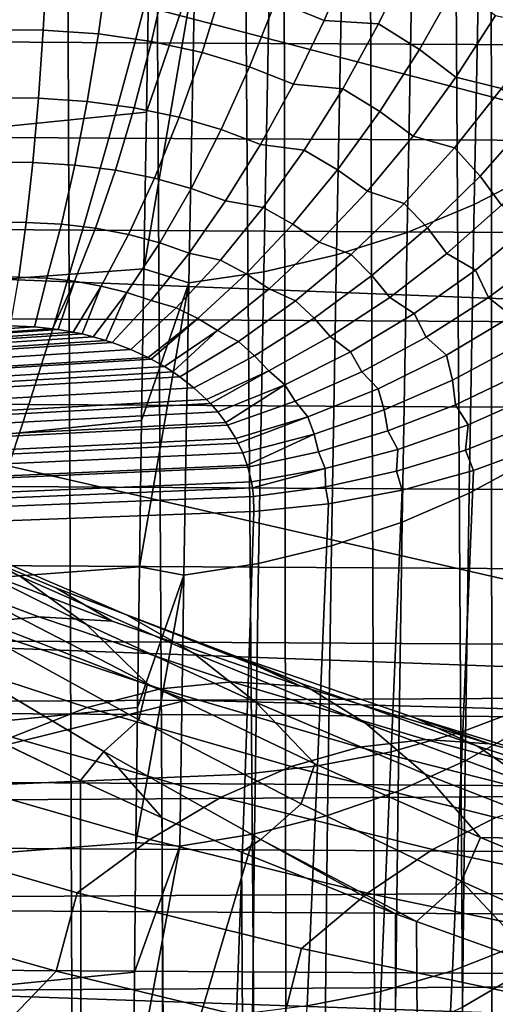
# Model space of a CAD drawing. Header units: metres. Extents: x -23 to 242, y -40 to 23.
# Tile 240 of 450: x 75.608 to 76.535, y -15.652 to -13.736. Entities that reach past the tile are written whole.
import ezdxf

# ---------------------------------------------------------------- set-up
doc = ezdxf.new("R2010")
doc.units = ezdxf.units.M
doc.layers.add('solid_10171013', color=7, linetype='CONTINUOUS')

msp = doc.modelspace()

# ---------------------------------------------------------------- linework, layer by layer
at = {"layer": 'solid_10171013'}
for points in [[(76.51915, -1.710208, 119.755974), (76.534325, -25.90023, 176.760269), (76.728935, -25.828882, 176.790558), (76.65094, -1.657381, 119.768585)], [(76.51915, -1.710208, 119.755974), (76.384628, -1.767584, 119.743217), (76.534325, -25.90023, 176.760269)], [(76.24601, -1.830336, 119.730057), (76.338768, -25.978065, 176.727234), (76.534325, -25.90023, 176.760269), (76.384628, -1.767584, 119.743217)], [(76.104385, -1.898213, 119.716393), (76.143288, -26.062107, 176.691559), (76.338768, -25.978065, 176.727234), (76.24601, -1.830336, 119.730057)], [(76.104385, -1.898213, 119.716393), (75.95903, -1.971815, 119.701981), (76.143288, -26.062107, 176.691559)], [(75.810661, -2.051144, 119.686897), (75.94709, -26.152843, 176.653046), (76.143288, -26.062107, 176.691559), (75.95903, -1.971815, 119.701981)], [(75.659042, -2.136578, 119.670906), (75.750351, -26.250383, 176.611649), (75.94709, -26.152843, 176.653046), (75.810661, -2.051144, 119.686897)], [(75.503716, -2.228655, 119.65361), (75.553268, -26.354824, 176.567307), (75.750351, -26.250383, 176.611649), (75.659042, -2.136578, 119.670906)], [(73.786926, -12.162126, 278.151978), (73.736084, -13.158262, 277.908447), (77.525085, -14.146414, 278.324738), (77.699768, -13.155432, 278.610291)], [(79.136246, -14.37956, 82.527496), (61.950001, -13.710911, 81.870796), (61.950001, -12.927774, 81.174362), (79.153137, -13.630587, 81.795929)], [(75.87233, -12.941329, 84.664009), (64.862846, -13.710123, 84.071884), (64.862846, -14.388363, 84.802361), (75.866241, -13.275699, 85.009567)], [(73.736084, -13.158262, 277.908447), (73.586159, -14.148391, 277.623413), (77.544098, -15.050838, 278.070862), (77.525085, -14.146414, 278.324738)], [(75.860504, -13.600554, 85.364006), (75.866241, -13.275699, 85.009567), (64.862846, -14.388363, 84.802361)], [(76.504951, -13.495183, 85.562584), (76.493393, -14.095852, 86.278214), (76.616562, -14.031875, 86.330856), (76.628014, -13.43416, 85.618858)], [(76.37429, -13.546746, 85.514595), (76.36264, -14.14994, 86.233345), (76.493393, -14.095852, 86.278214), (76.504951, -13.495183, 85.562584)], [(76.237305, -13.588343, 85.475349), (76.225586, -14.193606, 86.196693), (76.36264, -14.14994, 86.233345), (76.37429, -13.546746, 85.514595)], [(73.06266, -13.763581, 257.891724), (73.113052, -13.572587, 257.605011), (75.882835, -13.589205, 258.131622), (75.832878, -13.78096, 258.417297)], [(76.201477, -13.737466, 107.384941), (76.106941, -13.699409, 107.439384), (76.15332, -13.565952, 107.470482), (76.256363, -13.608427, 107.412292)], [(75.860504, -13.600554, 85.364006), (64.862846, -14.388363, 84.802361), (64.862846, -15.026868, 85.56781), (75.855171, -13.915663, 85.727066)], [(75.832878, -13.78096, 258.417297), (75.882835, -13.589205, 258.131622), (78.654533, -13.601978, 258.658173), (78.60495, -13.794395, 258.942688)], [(75.949799, -13.640109, 85.424553), (75.860504, -13.600554, 85.364006), (75.855171, -13.915663, 85.727066)], [(76.095345, -13.619566, 85.445236), (76.083565, -14.226427, 86.16861), (76.225586, -14.193606, 86.196693), (76.237305, -13.588343, 85.475349)], [(75.654457, -13.756207, 107.529289), (74.59478, -13.752317, 107.683365), (74.602028, -13.613561, 107.737648), (75.661827, -13.61727, 107.584503)], [(75.761757, -13.763511, 107.50766), (75.654457, -13.756207, 107.529289), (75.661827, -13.61727, 107.584503), (75.78096, -13.625907, 107.560898)], [(75.949799, -13.640109, 85.424553), (75.937981, -14.248077, 86.149384), (76.083565, -14.226427, 86.16861), (76.095345, -13.619566, 85.445236)], [(76.370911, -13.612437, 107.35392), (76.307159, -13.744302, 107.333214), (76.201477, -13.737466, 107.384941), (76.256363, -13.608427, 107.412292)], [(76.387009, -13.794171, 107.267464), (76.307159, -13.744302, 107.333214), (76.370911, -13.612437, 107.35392), (76.457809, -13.667937, 107.283905)], [(75.86525, -13.778216, 107.47776), (75.761757, -13.763511, 107.50766), (75.78096, -13.625907, 107.560898), (75.895744, -13.642879, 107.528282)], [(75.949799, -13.640109, 85.424553), (75.855171, -13.915663, 85.727066), (75.85025, -14.2208, 86.098488)], [(75.949799, -13.640109, 85.424553), (75.85025, -14.2208, 86.098488), (75.937981, -14.248077, 86.149384)], [(75.963654, -13.79983, 107.440315), (75.86525, -13.778216, 107.47776), (75.895744, -13.642879, 107.528282), (76.004761, -13.667622, 107.48748)], [(76.05603, -13.827731, 107.396126), (75.963654, -13.79983, 107.440315), (76.004761, -13.667622, 107.48748), (76.106941, -13.699409, 107.439384)], [(76.457893, -13.848057, 107.197975), (76.387009, -13.794171, 107.267464), (76.457809, -13.667937, 107.283905), (76.534851, -13.727837, 107.209991)], [(79.121178, -15.08926, 83.297096), (61.950001, -14.456623, 82.607292), (61.950001, -13.710911, 81.870796), (79.136246, -14.37956, 82.527496)], [(76.141663, -13.861243, 107.346039), (76.05603, -13.827731, 107.396126), (76.106941, -13.699409, 107.439384), (76.201477, -13.737466, 107.384941)], [(76.630539, -13.74803, 107.133301), (76.546471, -13.869864, 107.12896), (76.457893, -13.848057, 107.197975), (76.534851, -13.727837, 107.209991)], [(75.645149, -13.888898, 107.460655), (74.585617, -13.884947, 107.6157), (74.59478, -13.752317, 107.683365), (75.654457, -13.756207, 107.529289)], [(76.307159, -13.744302, 107.333214), (76.237434, -13.87058, 107.30043), (76.141663, -13.861243, 107.346039), (76.201477, -13.737466, 107.384941)], [(76.30999, -13.914651, 107.239685), (76.237434, -13.87058, 107.30043), (76.307159, -13.744302, 107.333214), (76.387009, -13.794171, 107.267464)], [(73.011589, -13.94838, 258.182281), (73.06266, -13.763581, 257.891724), (75.832878, -13.78096, 258.417297), (75.782242, -13.966457, 258.706879)], [(75.73999, -13.894884, 107.441284), (75.645149, -13.888898, 107.460655), (75.654457, -13.756207, 107.529289), (75.761757, -13.763511, 107.50766)], [(75.831619, -13.907309, 107.414482), (75.73999, -13.894884, 107.441284), (75.761757, -13.763511, 107.50766), (75.86525, -13.778216, 107.47776)], [(75.782242, -13.966457, 258.706879), (75.832878, -13.78096, 258.417297), (78.60495, -13.794395, 258.942688), (78.554665, -13.980502, 259.231171)], [(75.918922, -13.925761, 107.380867), (75.831619, -13.907309, 107.414482), (75.86525, -13.778216, 107.47776), (75.963654, -13.79983, 107.440315)], [(76.374565, -13.962367, 107.175377), (76.30999, -13.914651, 107.239685), (76.387009, -13.794171, 107.267464), (76.457893, -13.848057, 107.197975)], [(76.001076, -13.949725, 107.341118), (75.918922, -13.925761, 107.380867), (75.963654, -13.79983, 107.440315), (76.05603, -13.827731, 107.396126)], [(76.077461, -13.978638, 107.295952), (76.001076, -13.949725, 107.341118), (76.05603, -13.827731, 107.396126), (76.141663, -13.861243, 107.346039)], [(76.546471, -13.869864, 107.12896), (76.455025, -13.985344, 107.113716), (76.374565, -13.962367, 107.175377), (76.457893, -13.848057, 107.197975)], [(76.237434, -13.87058, 107.30043), (76.16243, -13.990042, 107.255875), (76.077461, -13.978638, 107.295952), (76.141663, -13.861243, 107.346039)], [(76.227486, -14.02824, 107.200844), (76.16243, -13.990042, 107.255875), (76.237434, -13.87058, 107.30043), (76.30999, -13.914651, 107.239685)], [(76.504768, -14.04023, 107.042885), (76.455025, -13.985344, 107.113716), (76.546471, -13.869864, 107.12896), (76.600838, -13.931726, 107.052757)], [(75.633995, -14.01402, 107.379272), (74.574631, -14.010139, 107.535324), (74.585617, -13.884947, 107.6157), (75.645149, -13.888898, 107.460655)], [(75.715881, -14.018735, 107.362434), (75.633995, -14.01402, 107.379272), (75.645149, -13.888898, 107.460655), (75.73999, -13.894884, 107.441284)], [(75.795181, -14.028906, 107.339081), (75.715881, -14.018735, 107.362434), (75.73999, -13.894884, 107.441284), (75.831619, -13.907309, 107.414482)], [(75.870979, -14.044215, 107.3097), (75.795181, -14.028906, 107.339081), (75.831619, -13.907309, 107.414482), (75.918922, -13.925761, 107.380867)], [(75.85025, -14.2208, 86.098488), (75.855171, -13.915663, 85.727066), (64.862846, -15.026868, 85.56781)], [(75.942581, -14.064256, 107.274857), (75.870979, -14.044215, 107.3097), (75.918922, -13.925761, 107.380867), (76.001076, -13.949725, 107.341118)], [(76.285637, -14.069725, 107.142426), (76.227486, -14.02824, 107.200844), (76.30999, -13.914651, 107.239685), (76.374565, -13.962367, 107.175377)], [(76.546455, -14.096995, 106.970421), (76.504768, -14.04023, 107.042885), (76.600838, -13.931726, 107.052757), (76.64621, -13.995605, 106.974945)], [(72.959877, -14.126917, 258.47644), (73.011589, -13.94838, 258.182281), (75.782242, -13.966457, 258.706879), (75.730949, -14.14563, 259.000153)], [(75.730949, -14.14563, 259.000153), (75.782242, -13.966457, 258.706879), (78.554665, -13.980502, 259.231171), (78.503716, -14.160224, 259.523407)], [(76.009453, -14.088582, 107.23513), (75.942581, -14.064256, 107.274857), (76.001076, -13.949725, 107.341118), (76.077461, -13.978638, 107.295952)], [(76.455025, -13.985344, 107.113716), (76.357101, -14.093343, 107.087715), (76.285637, -14.069725, 107.142426), (76.374565, -13.962367, 107.175377)], [(76.16243, -13.990042, 107.255875), (76.08287, -14.101526, 107.199989), (76.009453, -14.088582, 107.23513), (76.077461, -13.978638, 107.295952)], [(76.402252, -14.141202, 107.023033), (76.357101, -14.093343, 107.087715), (76.455025, -13.985344, 107.113716), (76.504768, -14.04023, 107.042885)], [(76.140274, -14.133867, 107.151299), (76.08287, -14.101526, 107.199989), (76.16243, -13.990042, 107.255875), (76.227486, -14.02824, 107.200844)], [(75.621109, -14.13033, 107.285957), (74.561928, -14.126655, 107.443047), (74.574631, -14.010139, 107.535324), (75.633995, -14.01402, 107.379272)], [(75.689651, -14.133845, 107.271889), (75.621109, -14.13033, 107.285957), (75.633995, -14.01402, 107.379272), (75.715881, -14.018735, 107.362434)], [(75.756287, -14.14183, 107.252281), (75.689651, -14.133845, 107.271889), (75.715881, -14.018735, 107.362434), (75.795181, -14.028906, 107.339081)], [(75.82029, -14.154066, 107.227501), (75.756287, -14.14183, 107.252281), (75.795181, -14.028906, 107.339081), (75.870979, -14.044215, 107.3097)], [(76.191917, -14.169151, 107.099411), (76.140274, -14.133867, 107.151299), (76.227486, -14.02824, 107.200844), (76.285637, -14.069725, 107.142426)], [(76.440361, -14.190833, 106.95668), (76.402252, -14.141202, 107.023033), (76.504768, -14.04023, 107.042885), (76.546455, -14.096995, 106.970421)], [(76.493393, -14.095852, 86.278214), (76.483727, -14.657461, 87.024879), (76.606979, -14.590714, 87.073738), (76.616562, -14.031875, 86.330856)], [(75.881096, -14.170259, 107.197968), (75.82029, -14.154066, 107.227501), (75.870979, -14.044215, 107.3097), (75.942581, -14.064256, 107.274857)], [(75.938255, -14.190082, 107.164124), (75.881096, -14.170259, 107.197968), (75.942581, -14.064256, 107.274857), (76.009453, -14.088582, 107.23513)], [(76.357101, -14.093343, 107.087715), (76.253647, -14.192808, 107.051208), (76.191917, -14.169151, 107.099411), (76.285637, -14.069725, 107.142426)], [(76.08287, -14.101526, 107.199989), (75.999527, -14.203949, 107.133308), (75.938255, -14.190082, 107.164124), (76.009453, -14.088582, 107.23513)], [(76.29425, -14.233698, 106.993393), (76.253647, -14.192808, 107.051208), (76.357101, -14.093343, 107.087715), (76.402252, -14.141202, 107.023033)], [(76.36264, -14.14994, 86.233345), (76.352898, -14.713918, 86.983269), (76.483727, -14.657461, 87.024879), (76.493393, -14.095852, 86.278214)], [(76.60939, -14.129725, 106.897514), (76.496178, -14.223255, 106.891602), (76.440361, -14.190833, 106.95668), (76.546455, -14.096995, 106.970421)], [(76.049171, -14.230537, 107.091515), (75.999527, -14.203949, 107.133308), (76.08287, -14.101526, 107.199989), (76.140274, -14.133867, 107.151299)], [(72.907562, -14.29913, 258.774017), (72.959877, -14.126917, 258.47644), (75.730949, -14.14563, 259.000153), (75.679039, -14.318407, 259.296906)], [(75.606621, -14.236643, 107.181671), (74.547638, -14.233341, 107.33976), (74.561928, -14.126655, 107.443047), (75.621109, -14.13033, 107.285957)], [(75.661575, -14.239082, 107.170525), (75.606621, -14.236643, 107.181671), (75.621109, -14.13033, 107.285957), (75.689651, -14.133845, 107.271889)], [(75.715324, -14.244987, 107.154915), (75.661575, -14.239082, 107.170525), (75.689651, -14.133845, 107.271889), (75.756287, -14.14183, 107.252281)], [(76.094254, -14.25974, 107.046722), (76.049171, -14.230537, 107.091515), (76.140274, -14.133867, 107.151299), (76.191917, -14.169151, 107.099411)], [(76.520996, -14.276752, 106.82196), (76.496178, -14.223255, 106.891602), (76.60939, -14.129725, 106.897514), (76.636093, -14.190803, 106.821838)], [(73.586159, -14.148391, 277.623413), (75.933647, -15.060174, 277.779755), (77.544098, -15.050838, 278.070862)], [(73.586159, -14.148391, 277.623413), (74.367844, -15.068378, 277.496277), (75.933647, -15.060174, 277.779755)], [(75.679039, -14.318407, 259.296906), (75.730949, -14.14563, 259.000153), (78.503716, -14.160224, 259.523407), (78.452141, -14.333489, 259.819214)], [(75.767334, -14.254269, 107.13504), (75.715324, -14.244987, 107.154915), (75.756287, -14.14183, 107.252281), (75.82029, -14.154066, 107.227501)], [(75.817184, -14.266747, 107.111168), (75.767334, -14.254269, 107.13504), (75.82029, -14.154066, 107.227501), (75.881096, -14.170259, 107.197968)], [(76.225586, -14.193606, 86.196693), (76.215782, -14.75953, 86.94931), (76.352898, -14.713918, 86.983269), (76.36264, -14.14994, 86.233345)], [(76.328873, -14.276275, 106.933853), (76.29425, -14.233698, 106.993393), (76.402252, -14.141202, 107.023033), (76.440361, -14.190833, 106.95668)], [(75.864525, -14.282213, 107.08358), (75.817184, -14.266747, 107.111168), (75.881096, -14.170259, 107.197968), (75.938255, -14.190082, 107.164124)], [(76.253647, -14.192808, 107.051208), (76.145668, -14.282771, 107.004562), (76.094254, -14.25974, 107.046722), (76.191917, -14.169151, 107.099411)], [(75.999527, -14.203949, 107.133308), (75.913208, -14.296315, 107.056496), (75.864525, -14.282213, 107.08358), (75.938255, -14.190082, 107.164124)], [(76.083565, -14.226427, 86.16861), (76.073715, -14.793852, 86.923347), (76.215782, -14.75953, 86.94931), (76.225586, -14.193606, 86.196693)], [(76.18177, -14.316849, 106.954239), (76.145668, -14.282771, 107.004562), (76.253647, -14.192808, 107.051208), (76.29425, -14.233698, 106.993393)], [(76.496178, -14.223255, 106.891602), (76.376892, -14.307732, 106.876282), (76.328873, -14.276275, 106.933853), (76.440361, -14.190833, 106.95668)], [(76.688156, -14.227708, 106.742744), (76.566986, -14.313099, 106.751312), (76.520996, -14.276752, 106.82196), (76.636093, -14.190803, 106.821838)], [(75.95504, -14.317338, 107.022064), (75.913208, -14.296315, 107.056496), (75.999527, -14.203949, 107.133308), (76.049171, -14.230537, 107.091515)], [(75.85025, -14.2208, 86.098488), (64.862846, -15.026868, 85.56781), (64.862846, -15.623838, 86.366081), (75.845734, -14.515744, 86.477989)], [(75.937981, -14.248077, 86.149384), (75.85025, -14.2208, 86.098488), (75.845734, -14.515744, 86.477989)], [(75.937981, -14.248077, 86.149384), (75.928093, -14.816547, 86.905624), (76.073715, -14.793852, 86.923347), (76.083565, -14.226427, 86.16861)], [(75.993546, -14.340663, 106.98484), (75.95504, -14.317338, 107.022064), (76.049171, -14.230537, 107.091515), (76.094254, -14.25974, 107.046722)], [(76.213005, -14.352551, 106.902122), (76.18177, -14.316849, 106.954239), (76.29425, -14.233698, 106.993393), (76.328873, -14.276275, 106.933853)], [(76.400055, -14.353775, 106.8134), (76.376892, -14.307732, 106.876282), (76.496178, -14.223255, 106.891602), (76.520996, -14.276752, 106.82196)], [(75.661575, -14.239082, 107.170525), (75.637161, -14.333696, 107.058182), (75.590721, -14.331958, 107.06739), (75.606621, -14.236643, 107.181671)], [(75.715324, -14.244987, 107.154915), (75.672585, -14.337369, 107.047966), (75.637161, -14.333696, 107.058182), (75.661575, -14.239082, 107.170525)], [(75.715324, -14.244987, 107.154915), (75.683571, -14.338907, 107.04425), (75.672585, -14.337369, 107.047966)], [(75.767334, -14.254269, 107.13504), (75.712494, -14.343843, 107.033264), (75.683571, -14.338907, 107.04425), (75.715324, -14.244987, 107.154915)], [(75.937981, -14.248077, 86.149384), (75.845734, -14.515744, 86.477989), (75.841667, -14.800279, 86.865295)], [(75.937981, -14.248077, 86.149384), (75.841667, -14.800279, 86.865295), (75.928093, -14.816547, 86.905624)], [(75.767334, -14.254269, 107.13504), (75.730019, -14.347522, 107.025658), (75.712494, -14.343843, 107.033264)], [(75.817184, -14.266747, 107.111168), (75.751282, -14.352771, 107.01535), (75.730019, -14.347522, 107.025658), (75.767334, -14.254269, 107.13504)], [(75.817184, -14.266747, 107.111168), (75.775925, -14.359928, 107.001923), (75.751282, -14.352771, 107.01535)], [(75.864525, -14.282213, 107.08358), (75.788765, -14.364097, 106.994316), (75.775925, -14.359928, 107.001923), (75.817184, -14.266747, 107.111168)], [(76.145668, -14.282771, 107.004562), (76.034218, -14.362354, 106.948212), (75.993546, -14.340663, 106.98484), (76.094254, -14.25974, 107.046722)], [(75.788765, -14.364097, 106.994316), (75.864525, -14.282213, 107.08358), (75.913208, -14.296315, 107.056496), (75.82476, -14.377692, 106.970337)], [(76.065872, -14.389875, 106.905937), (76.034218, -14.362354, 106.948212), (76.145668, -14.282771, 107.004562), (76.18177, -14.316849, 106.954239)], [(76.376892, -14.307732, 106.876282), (76.25267, -14.38234, 106.8517), (76.213005, -14.352551, 106.902122), (76.328873, -14.276275, 106.933853)], [(76.566986, -14.313099, 106.751312), (76.43927, -14.388831, 106.750946), (76.400055, -14.353775, 106.8134), (76.520996, -14.276752, 106.82196)], [(72.854675, -14.464954, 259.07486), (72.907562, -14.29913, 258.774017), (75.679039, -14.318407, 259.296906), (75.626549, -14.48472, 259.596954)], [(75.95504, -14.317338, 107.022064), (75.858643, -14.393421, 106.943657), (75.82476, -14.377692, 106.970337), (75.913208, -14.296315, 107.056496)], [(76.274361, -14.421164, 106.796249), (76.25267, -14.38234, 106.8517), (76.376892, -14.307732, 106.876282), (76.400055, -14.353775, 106.8134)], [(75.626549, -14.48472, 259.596954), (75.679039, -14.318407, 259.296906), (78.452141, -14.333489, 259.819214), (78.399971, -14.500227, 260.118378)], [(75.95504, -14.317338, 107.022064), (75.864784, -14.396576, 106.938393), (75.858643, -14.393421, 106.943657)], [(75.993546, -14.340663, 106.98484), (75.890602, -14.41108, 106.914497), (75.864784, -14.396576, 106.938393), (75.95504, -14.317338, 107.022064)], [(76.093788, -14.418977, 106.861794), (76.065872, -14.389875, 106.905937), (76.18177, -14.316849, 106.954239), (76.213005, -14.352551, 106.902122)], [(76.450974, -14.437128, 106.686203), (76.43927, -14.388831, 106.750946), (76.566986, -14.313099, 106.751312), (76.578659, -14.36908, 106.680008)], [(75.590721, -14.331958, 107.06739), (75.637161, -14.333696, 107.058182), (63.103245, -15.177178, 107.761856)], [(75.637161, -14.333696, 107.058182), (75.672585, -14.337369, 107.047966), (63.103245, -15.177178, 107.761856)], [(75.672585, -14.337369, 107.047966), (75.683571, -14.338907, 107.04425), (63.103245, -15.177178, 107.761856)], [(75.683571, -14.338907, 107.04425), (75.712494, -14.343843, 107.033264), (63.103245, -15.177178, 107.761856)], [(75.712494, -14.343843, 107.033264), (75.730019, -14.347522, 107.025658), (63.103245, -15.177178, 107.761856)], [(75.730019, -14.347522, 107.025658), (75.751282, -14.352771, 107.01535), (63.103245, -15.177178, 107.761856)], [(75.993546, -14.340663, 106.98484), (75.906372, -14.421117, 106.898239), (75.890602, -14.41108, 106.914497)], [(76.034218, -14.362354, 106.948212), (75.920151, -14.430678, 106.882904), (75.906372, -14.421117, 106.898239), (75.993546, -14.340663, 106.98484)], [(75.751282, -14.352771, 107.01535), (75.775925, -14.359928, 107.001923), (63.103245, -15.177178, 107.761856)], [(75.775925, -14.359928, 107.001923), (75.788765, -14.364097, 106.994316), (63.103245, -15.177178, 107.761856)], [(75.788765, -14.364097, 106.994316), (75.82476, -14.377692, 106.970337), (63.103245, -15.177178, 107.761856)], [(75.920151, -14.430678, 106.882904), (76.034218, -14.362354, 106.948212), (76.065872, -14.389875, 106.905937), (75.947639, -14.452087, 106.848953)], [(76.25267, -14.38234, 106.8517), (76.124725, -14.446368, 106.818092), (76.093788, -14.418977, 106.861794), (76.213005, -14.352551, 106.902122)], [(76.43927, -14.388831, 106.750946), (76.306252, -14.454163, 106.741638), (76.274361, -14.421164, 106.796249), (76.400055, -14.353775, 106.8134)], [(76.457069, -14.485489, 106.621643), (76.450974, -14.437128, 106.686203), (76.578659, -14.36908, 106.680008), (76.583893, -14.424942, 106.609131)], [(75.82476, -14.377692, 106.970337), (75.858643, -14.393421, 106.943657), (63.103245, -15.177178, 107.761856)], [(76.145081, -14.478301, 106.77066), (76.124725, -14.446368, 106.818092), (76.25267, -14.38234, 106.8517), (76.274361, -14.421164, 106.796249)], [(75.858643, -14.393421, 106.943657), (75.864784, -14.396576, 106.938393), (63.103245, -15.177178, 107.761856)], [(75.864784, -14.396576, 106.938393), (75.890602, -14.41108, 106.914497), (63.103245, -15.177178, 107.761856)], [(76.093788, -14.418977, 106.861794), (75.972206, -14.474854, 106.813377), (75.947639, -14.452087, 106.848953), (76.065872, -14.389875, 106.905937)], [(76.318275, -14.495068, 106.684158), (76.306252, -14.454163, 106.741638), (76.43927, -14.388831, 106.750946), (76.450974, -14.437128, 106.686203)], [(75.890602, -14.41108, 106.914497), (75.906372, -14.421117, 106.898239), (63.103245, -15.177178, 107.761856)], [(75.906372, -14.421117, 106.898239), (75.920151, -14.430678, 106.882904), (63.103245, -15.177178, 107.761856)], [(76.093788, -14.418977, 106.861794), (75.979797, -14.482814, 106.801056), (75.972206, -14.474854, 106.813377)], [(76.124725, -14.446368, 106.818092), (75.994095, -14.499087, 106.77597), (75.979797, -14.482814, 106.801056), (76.093788, -14.418977, 106.861794)], [(76.306252, -14.454163, 106.741638), (76.169243, -14.508453, 106.723488), (76.145081, -14.478301, 106.77066), (76.274361, -14.421164, 106.796249)], [(76.613426, -14.465664, 106.533295), (76.481567, -14.524386, 106.554604), (76.457069, -14.485489, 106.621643), (76.583893, -14.424942, 106.609131)], [(75.920151, -14.430678, 106.882904), (75.947639, -14.452087, 106.848953), (63.103245, -15.177178, 107.761856)], [(76.325516, -14.536238, 106.626556), (76.318275, -14.495068, 106.684158), (76.450974, -14.437128, 106.686203), (76.457069, -14.485489, 106.621643)], [(79.108093, -15.757766, 84.102608), (61.950001, -15.163417, 83.382332), (61.950001, -14.456623, 82.607292), (79.121178, -15.08926, 83.297096)], [(75.947639, -14.452087, 106.848953), (75.972206, -14.474854, 106.813377), (63.103245, -15.177178, 107.761856)], [(76.124725, -14.446368, 106.818092), (76.009941, -14.519671, 106.744461), (75.994095, -14.499087, 106.77597)], [(76.145081, -14.478301, 106.77066), (76.013412, -14.524658, 106.736862), (76.009941, -14.519671, 106.744461), (76.124725, -14.446368, 106.818092)], [(76.181778, -14.542356, 106.673882), (76.169243, -14.508453, 106.723488), (76.306252, -14.454163, 106.741638), (76.318275, -14.495068, 106.684158)], [(75.972206, -14.474854, 106.813377), (75.979797, -14.482814, 106.801056), (63.103245, -15.177178, 107.761856)], [(75.979797, -14.482814, 106.801056), (75.994095, -14.499087, 106.77597), (63.103245, -15.177178, 107.761856)], [(72.801262, -14.624338, 259.378693), (72.854675, -14.464954, 259.07486), (75.626549, -14.48472, 259.596954), (75.573517, -14.644513, 259.900116)], [(76.169243, -14.508453, 106.723488), (76.029465, -14.551056, 106.696861), (76.013412, -14.524658, 106.736862), (76.145081, -14.478301, 106.77066)], [(76.476501, -14.573445, 106.490143), (76.481567, -14.524386, 106.554604), (76.613426, -14.465664, 106.533295), (76.605988, -14.522285, 106.462852)], [(75.994095, -14.499087, 106.77597), (76.009941, -14.519671, 106.744461), (63.103245, -15.177178, 107.761856)], [(75.573517, -14.644513, 259.900116), (75.626549, -14.48472, 259.596954), (78.399971, -14.500227, 260.118378), (78.347244, -14.660378, 260.420746)], [(76.190392, -14.57674, 106.623825), (76.181778, -14.542356, 106.673882), (76.318275, -14.495068, 106.684158), (76.325516, -14.536238, 106.626556)], [(76.481567, -14.524386, 106.554604), (76.34449, -14.572511, 106.568054), (76.325516, -14.536238, 106.626556), (76.457069, -14.485489, 106.621643)], [(76.009941, -14.519671, 106.744461), (76.013412, -14.524658, 106.736862), (63.103245, -15.177178, 107.761856)], [(75.841667, -14.800279, 86.865295), (75.845734, -14.515744, 86.477989), (64.862846, -15.623838, 86.366081)], [(76.169243, -14.508453, 106.723488), (76.033997, -14.559725, 106.683784), (76.029465, -14.551056, 106.696861)], [(76.181778, -14.542356, 106.673882), (76.042702, -14.578519, 106.655533), (76.033997, -14.559725, 106.683784), (76.169243, -14.508453, 106.723488)], [(76.476501, -14.573445, 106.490143), (76.605988, -14.522285, 106.462852), (76.624443, -14.564189, 106.385574), (76.492111, -14.612955, 106.421837)], [(76.013412, -14.524658, 106.736862), (76.029465, -14.551056, 106.696861), (63.103245, -15.177178, 107.761856)], [(76.34449, -14.572511, 106.568054), (76.203484, -14.609582, 106.573524), (76.190392, -14.57674, 106.623825), (76.325516, -14.536238, 106.626556)], [(76.342155, -14.614382, 106.510231), (76.34449, -14.572511, 106.568054), (76.481567, -14.524386, 106.554604), (76.476501, -14.573445, 106.490143)], [(76.029465, -14.551056, 106.696861), (76.033997, -14.559725, 106.683784), (63.103245, -15.177178, 107.761856)], [(76.033997, -14.559725, 106.683784), (76.042702, -14.578519, 106.655533), (63.103245, -15.177178, 107.761856)], [(76.181778, -14.542356, 106.673882), (76.051674, -14.602695, 106.619362), (76.042702, -14.578519, 106.655533)], [(76.190392, -14.57674, 106.623825), (76.052902, -14.606666, 106.613434), (76.051674, -14.602695, 106.619362), (76.181778, -14.542356, 106.673882)], [(76.042702, -14.578519, 106.655533), (76.051674, -14.602695, 106.619362), (63.103245, -15.177178, 107.761856)], [(76.203484, -14.609582, 106.573524), (76.059792, -14.635077, 106.57122), (76.052902, -14.606666, 106.613434), (76.190392, -14.57674, 106.623825)], [(76.20414, -14.644731, 106.522934), (76.203484, -14.609582, 106.573524), (76.34449, -14.572511, 106.568054), (76.342155, -14.614382, 106.510231)], [(76.342155, -14.614382, 106.510231), (76.476501, -14.573445, 106.490143), (76.492111, -14.612955, 106.421837), (76.353111, -14.651153, 106.45105)], [(76.47123, -15.121243, 105.634644), (76.492111, -14.612955, 106.421837), (76.624443, -14.564189, 106.385574), (76.605186, -15.070415, 105.600716)], [(75.134995, -14.587428, 112.450676), (75.474815, -14.747164, 112.38868), (75.610313, -14.819099, 112.687355), (75.274712, -14.657289, 112.736176)], [(76.483727, -14.657461, 87.024879), (76.476059, -15.178402, 87.800491), (76.599388, -15.109076, 87.845428), (76.606979, -14.590714, 87.073738)], [(76.051674, -14.602695, 106.619362), (76.052902, -14.606666, 106.613434), (63.103245, -15.177178, 107.761856)], [(76.052902, -14.606666, 106.613434), (76.059792, -14.635077, 106.57122), (63.103245, -15.177178, 107.761856)], [(76.203484, -14.609582, 106.573524), (76.061737, -14.647006, 106.553558), (76.059792, -14.635077, 106.57122)], [(76.20414, -14.644731, 106.522934), (76.063591, -14.663963, 106.528519), (76.061737, -14.647006, 106.553558), (76.203484, -14.609582, 106.573524)], [(76.20414, -14.644731, 106.522934), (76.342155, -14.614382, 106.510231), (76.353111, -14.651153, 106.45105), (76.210068, -14.677867, 106.472519)], [(76.331932, -15.160538, 105.661682), (76.353111, -14.651153, 106.45105), (76.492111, -14.612955, 106.421837), (76.47123, -15.121243, 105.634644)], [(76.059792, -14.635077, 106.57122), (76.061737, -14.647006, 106.553558), (63.103245, -15.177178, 107.761856)], [(76.061737, -14.647006, 106.553558), (76.063591, -14.663963, 106.528519), (63.103245, -15.177178, 107.761856)], [(75.519958, -14.797806, 260.206207), (75.573517, -14.644513, 259.900116), (78.347244, -14.660378, 260.420746), (78.293976, -14.813959, 260.726105)], [(76.210068, -14.677867, 106.472519), (76.064369, -14.692839, 106.486046), (76.063591, -14.663963, 106.528519), (76.20414, -14.644731, 106.522934)], [(76.188644, -15.187921, 105.681587), (76.210068, -14.677867, 106.472519), (76.353111, -14.651153, 106.45105), (76.331932, -15.160538, 105.661682)], [(76.063591, -14.663963, 106.528519), (76.064369, -14.692839, 106.486046), (63.103245, -15.177178, 107.761856)], [(75.274712, -14.657289, 112.736176), (75.610313, -14.819099, 112.687355), (75.738258, -14.912644, 112.98896), (75.406837, -14.747927, 113.024765)], [(76.352898, -14.713918, 86.983269), (76.345177, -15.237065, 87.762253), (76.476059, -15.178402, 87.800491), (76.483727, -14.657461, 87.024879)], [(76.047752, -15.203976, 105.691925), (63.103245, -15.753502, 106.940468), (63.103245, -15.177178, 107.761856), (76.064369, -14.692839, 106.486046)], [(76.210068, -14.677867, 106.472519), (76.188644, -15.187921, 105.681587), (76.047752, -15.203976, 105.691925), (76.064369, -14.692839, 106.486046)], [(75.332855, -14.696686, 112.093544), (75.679863, -14.842083, 112.032654), (75.816391, -14.893976, 112.341461), (75.474815, -14.747164, 112.38868)], [(75.788261, -14.906449, 111.683548), (75.679863, -14.842083, 112.032654), (75.332855, -14.696686, 112.093544), (75.423172, -14.766685, 111.750458)], [(76.215782, -14.75953, 86.94931), (76.208008, -15.284492, 87.731094), (76.345177, -15.237065, 87.762253), (76.352898, -14.713918, 86.983269)], [(75.406837, -14.747927, 113.024765), (75.738258, -14.912644, 112.98896), (75.857521, -15.027942, 113.29274), (75.530304, -14.859438, 113.31572)], [(75.474815, -14.747164, 112.38868), (75.816391, -14.893976, 112.341461), (75.946556, -14.968139, 112.653641), (75.610313, -14.819099, 112.687355)], [(75.119705, -14.770635, 111.164581), (75.49855, -14.911326, 111.068298), (75.645706, -14.898048, 111.373352), (75.273849, -14.758221, 111.454834)], [(75.273849, -14.758221, 111.454834), (75.645706, -14.898048, 111.373352), (75.788261, -14.906449, 111.683548), (75.423172, -14.766685, 111.750458)], [(76.073715, -14.793852, 86.923347), (76.06591, -15.320216, 87.707321), (76.208008, -15.284492, 87.731094), (76.215782, -14.75953, 86.94931)], [(75.841667, -14.800279, 86.865295), (64.862846, -15.623838, 86.366081), (64.862846, -16.177589, 87.194916), (75.838043, -15.074195, 87.260117)], [(75.465904, -14.944638, 260.515106), (75.519958, -14.797806, 260.206207), (78.293976, -14.813959, 260.726105), (78.240204, -14.961019, 261.034363)], [(75.928093, -14.816547, 86.905624), (75.841667, -14.800279, 86.865295), (75.838043, -15.074195, 87.260117)], [(75.928093, -14.816547, 86.905624), (75.920258, -15.343891, 87.691162), (76.06591, -15.320216, 87.707321), (76.073715, -14.793852, 86.923347)], [(75.610313, -14.819099, 112.687355), (75.946556, -14.968139, 112.653641), (76.069191, -15.064751, 112.968498), (75.738258, -14.912644, 112.98896)], [(75.928093, -14.816547, 86.905624), (75.838043, -15.074195, 87.260117), (75.834869, -15.337297, 87.662155)], [(75.928093, -14.816547, 86.905624), (75.834869, -15.337297, 87.662155), (75.920258, -15.343891, 87.691162)], [(75.679863, -14.842083, 112.032654), (76.028557, -14.974632, 111.985809), (76.158463, -15.028039, 112.308357), (75.816391, -14.893976, 112.341461)], [(76.155701, -15.032681, 111.630875), (76.028557, -14.974632, 111.985809), (75.679863, -14.842083, 112.032654), (75.788261, -14.906449, 111.683548)], [(75.522423, -14.923678, 113.616219), (75.530304, -14.859438, 113.31572), (75.857521, -15.027942, 113.29274), (75.840439, -15.098587, 113.599976)], [(75.49855, -14.911326, 111.068298), (75.882484, -15.038306, 110.985954), (76.021278, -15.024259, 111.305954), (75.645706, -14.898048, 111.373352)], [(75.645706, -14.898048, 111.373352), (76.021278, -15.024259, 111.305954), (76.155701, -15.032681, 111.630875), (75.788261, -14.906449, 111.683548)], [(75.816391, -14.893976, 112.341461), (76.158463, -15.028039, 112.308357), (76.282082, -15.104494, 112.634018), (75.946556, -14.968139, 112.653641)], [(75.347084, -14.945862, 110.769135), (75.739639, -15.074407, 110.671623), (75.882484, -15.038306, 110.985954), (75.49855, -14.911326, 111.068298)], [(75.464714, -14.977818, 113.912964), (75.522423, -14.923678, 113.616219), (75.840439, -15.098587, 113.599976), (75.772423, -15.160069, 113.900795)], [(75.738258, -14.912644, 112.98896), (76.069191, -15.064751, 112.968498), (76.183121, -15.183977, 113.285225), (75.857521, -15.027942, 113.29274)], [(75.593277, -15.132225, 110.363693), (75.739639, -15.074407, 110.671623), (75.347084, -14.945862, 110.769135), (75.191811, -15.001316, 110.476585)], [(75.411385, -15.085055, 260.82663), (75.465904, -14.944638, 260.515106), (78.240204, -14.961019, 261.034363), (78.185951, -15.101602, 261.345306)], [(75.464714, -14.977818, 113.912964), (75.772423, -15.160069, 113.900795), (75.726959, -15.21632, 114.111259), (75.56398, -15.137794, 114.166893)], [(75.946556, -14.968139, 112.653641), (76.282082, -15.104494, 112.634018), (76.398186, -15.2042, 112.962074), (76.069191, -15.064751, 112.968498)], [(76.028557, -14.974632, 111.985809), (76.3778, -15.094519, 111.952789), (76.499794, -15.149544, 112.289368), (76.158463, -15.028039, 112.308357)], [(76.523514, -15.145306, 111.594284), (76.3778, -15.094519, 111.952789), (76.028557, -14.974632, 111.985809), (76.155701, -15.032681, 111.630875)], [(75.739639, -15.074407, 110.671623), (76.13694, -15.188881, 110.589401), (76.269707, -15.151364, 110.919113), (75.882484, -15.038306, 110.985954)], [(75.840439, -15.098587, 113.599976), (75.857521, -15.027942, 113.29274), (76.183121, -15.183977, 113.285225), (76.156456, -15.261613, 113.59903)], [(75.882484, -15.038306, 110.985954), (76.269707, -15.151364, 110.919113), (76.398674, -15.136701, 111.254318), (76.021278, -15.024259, 111.305954)], [(76.021278, -15.024259, 111.305954), (76.398674, -15.136701, 111.254318), (76.523514, -15.145306, 111.594284), (76.155701, -15.032681, 111.630875)], [(76.158463, -15.028039, 112.308357), (76.499794, -15.149544, 112.289368), (76.615608, -15.228441, 112.628899), (76.282082, -15.104494, 112.634018)], [(81.738625, -15.21558, 278.762207), (77.544098, -15.050838, 278.070862), (75.933647, -15.060174, 277.779755)], [(75.834869, -15.337297, 87.662155), (75.838043, -15.074195, 87.260117), (64.862846, -16.177589, 87.194916)], [(75.138901, -15.256425, 277.568237), (75.933647, -15.060174, 277.779755), (74.367844, -15.068378, 277.496277)], [(81.738625, -15.21558, 278.762207), (75.933647, -15.060174, 277.779755), (75.138901, -15.256425, 277.568237)], [(76.000961, -15.248917, 110.265907), (76.13694, -15.188881, 110.589401), (75.739639, -15.074407, 110.671623), (75.593277, -15.132225, 110.363693)], [(76.069191, -15.064751, 112.968498), (76.398186, -15.2042, 112.962074), (76.505547, -15.327359, 113.291695), (76.183121, -15.183977, 113.285225)], [(76.451141, -15.586652, 104.821304), (76.47123, -15.121243, 105.634644), (76.605186, -15.070415, 105.600716), (76.58522, -15.534385, 104.790184)], [(75.356422, -15.2191, 261.140656), (75.411385, -15.085055, 260.82663), (78.185951, -15.101602, 261.345306), (78.131248, -15.235755, 261.658783)], [(76.3778, -15.094519, 111.952789), (76.725044, -15.201612, 111.935997), (76.837479, -15.258434, 112.287041), (76.499794, -15.149544, 112.289368)], [(76.887154, -15.243454, 111.576134), (76.725044, -15.201612, 111.935997), (76.3778, -15.094519, 111.952789), (76.523514, -15.145306, 111.594284)], [(75.772423, -15.160069, 113.900795), (75.840439, -15.098587, 113.599976), (76.156456, -15.261613, 113.59903), (76.078087, -15.331132, 113.903465)], [(76.282082, -15.104494, 112.634018), (76.615608, -15.228441, 112.628899), (76.723923, -15.33147, 112.97068), (76.398186, -15.2042, 112.962074)], [(76.476059, -15.178402, 87.800491), (76.47049, -15.657212, 88.602913), (76.593864, -15.585508, 88.643799), (76.599388, -15.109076, 87.845428)], [(75.862053, -15.331061, 109.949455), (76.000961, -15.248917, 110.265907), (75.593277, -15.132225, 110.363693), (75.443657, -15.211342, 110.062996)], [(76.311752, -15.627026, 104.846161), (76.331932, -15.160538, 105.661682), (76.47123, -15.121243, 105.634644), (76.451141, -15.586652, 104.821304)], [(75.752861, -39.39373, 171.032623), (75.555748, -39.28936, 171.076935), (75.56398, -15.137794, 114.166893), (75.726959, -15.21632, 114.111259)], [(76.13694, -15.188881, 110.589401), (76.535721, -15.28838, 110.524765), (76.656532, -15.249595, 110.870148), (76.269707, -15.151364, 110.919113)], [(76.269707, -15.151364, 110.919113), (76.656532, -15.249595, 110.870148), (76.773819, -15.234483, 111.22084), (76.398674, -15.136701, 111.254318)], [(76.398674, -15.136701, 111.254318), (76.773819, -15.234483, 111.22084), (76.887154, -15.243454, 111.576134), (76.523514, -15.145306, 111.594284)], [(76.499794, -15.149544, 112.289368), (76.837479, -15.258434, 112.287041), (76.943657, -15.339965, 112.640945), (76.615608, -15.228441, 112.628899)], [(79.097176, -16.38327, 84.941841), (61.950001, -15.828187, 84.19265), (61.950001, -15.163417, 83.382332), (79.108093, -15.757766, 84.102608)], [(75.772423, -15.160069, 113.900795), (75.88578, -15.288807, 114.059906), (75.726959, -15.21632, 114.111259)], [(75.772423, -15.160069, 113.900795), (76.078087, -15.331132, 113.903465), (76.040634, -15.355782, 114.012619), (75.88578, -15.288807, 114.059906)], [(76.168388, -15.655117, 104.864517), (76.188644, -15.187921, 105.681587), (76.331932, -15.160538, 105.661682), (76.311752, -15.627026, 104.846161)], [(76.412033, -15.350508, 110.185425), (76.535721, -15.28838, 110.524765), (76.13694, -15.188881, 110.589401), (76.000961, -15.248917, 110.265907)], [(76.188644, -15.187921, 105.681587), (76.168388, -15.655117, 104.864517), (76.030602, -15.672164, 104.87191), (76.047752, -15.203976, 105.691925)], [(76.156456, -15.261613, 113.59903), (76.183121, -15.183977, 113.285225), (76.505547, -15.327359, 113.291695), (76.468781, -15.412406, 113.611908)], [(76.345177, -15.237065, 87.762253), (76.339561, -15.717914, 88.568161), (76.47049, -15.657212, 88.602913), (76.476059, -15.178402, 87.800491)], [(76.030602, -15.672164, 104.87191), (63.103245, -16.285419, 106.089645), (63.103245, -15.753502, 106.940468), (76.047752, -15.203976, 105.691925)], [(75.720634, -15.434933, 109.640923), (75.862053, -15.331061, 109.949455), (75.443657, -15.211342, 110.062996), (75.291206, -15.311365, 109.770401)], [(76.398186, -15.2042, 112.962074), (76.723923, -15.33147, 112.97068), (76.505547, -15.327359, 113.291695)], [(81.738625, -15.21558, 278.762207), (75.138901, -15.256425, 277.568237), (75.153854, -15.444606, 277.48587), (81.753006, -15.404969, 278.682617)], [(75.301041, -15.346813, 261.457031), (75.356422, -15.2191, 261.140656), (78.131248, -15.235755, 261.658783), (78.076118, -15.363525, 261.97467)], [(75.949631, -39.491203, 170.991257), (75.752861, -39.39373, 171.032623), (75.726959, -15.21632, 114.111259), (75.88578, -15.288807, 114.059906)], [(76.285805, -15.435589, 109.852943), (76.412033, -15.350508, 110.185425), (76.000961, -15.248917, 110.265907), (75.862053, -15.331061, 109.949455)], [(76.208008, -15.284492, 87.731094), (76.202362, -15.767017, 88.539894), (76.339561, -15.717914, 88.568161), (76.345177, -15.237065, 87.762253)], [(76.078087, -15.331132, 113.903465), (76.156456, -15.261613, 113.59903), (76.468781, -15.412406, 113.611908), (76.381073, -15.491021, 113.919525)], [(76.06591, -15.320216, 87.707321), (76.060226, -15.804043, 88.518379), (76.202362, -15.767017, 88.539894), (76.208008, -15.284492, 87.731094)], [(76.825142, -15.437197, 110.122055), (76.934273, -15.373079, 110.477242), (76.535721, -15.28838, 110.524765), (76.412033, -15.350508, 110.185425)], [(76.145859, -39.581871, 170.952759), (75.949631, -39.491203, 170.991257), (75.88578, -15.288807, 114.059906), (76.040634, -15.355782, 114.012619)], [(75.679543, -15.587381, 109.310112), (75.720634, -15.434933, 109.640923), (75.291206, -15.311365, 109.770401), (75.248955, -15.466339, 109.447815)], [(76.06591, -15.320216, 87.707321), (75.920258, -15.343891, 87.691162), (75.829948, -15.830328, 88.48674), (75.914566, -15.828628, 88.50383)], [(75.914566, -15.828628, 88.50383), (76.060226, -15.804043, 88.518379), (76.06591, -15.320216, 87.707321)], [(75.834869, -15.337297, 87.662155), (64.862846, -16.177589, 87.194916), (64.862846, -16.68656, 88.051971), (75.832169, -15.589402, 88.071129)], [(76.157509, -15.543258, 109.528183), (76.285805, -15.435589, 109.852943), (75.862053, -15.331061, 109.949455), (75.720634, -15.434933, 109.640923)], [(75.920258, -15.343891, 87.691162), (75.832169, -15.589402, 88.071129), (75.829948, -15.830328, 88.48674)], [(75.920258, -15.343891, 87.691162), (75.834869, -15.337297, 87.662155), (75.832169, -15.589402, 88.071129)], [(76.078087, -15.331132, 113.903465), (76.340172, -15.475616, 113.929901), (76.040634, -15.355782, 114.012619)], [(76.078087, -15.331132, 113.903465), (76.381073, -15.491021, 113.919525), (76.340172, -15.475616, 113.929901)], [(76.468781, -15.412406, 113.611908), (76.505547, -15.327359, 113.291695), (76.82341, -15.458899, 113.313835), (76.776321, -15.551689, 113.639397)], [(77.042145, -15.446526, 112.996941), (76.82341, -15.458899, 113.313835), (76.505547, -15.327359, 113.291695), (76.723923, -15.33147, 112.97068)], [(75.24527, -15.46824, 261.775574), (75.301041, -15.346813, 261.457031), (78.076118, -15.363525, 261.97467), (78.020592, -15.484959, 262.292755)], [(76.341362, -39.66584, 170.91713), (76.145859, -39.581871, 170.952759), (76.040634, -15.355782, 114.012619), (76.340172, -15.475616, 113.929901)], [(76.713959, -15.525135, 109.773499), (76.825142, -15.437197, 110.122055), (76.412033, -15.350508, 110.185425), (76.285805, -15.435589, 109.852943)], [(81.753006, -15.404969, 278.682617), (75.153854, -15.444606, 277.48587), (75.171555, -15.626075, 277.388092), (81.770119, -15.587881, 278.587524)], [(76.468781, -15.412406, 113.611908), (76.62487, -15.5782, 113.862396), (76.381073, -15.491021, 113.919525)], [(76.776321, -15.551689, 113.639397), (76.62487, -15.5782, 113.862396), (76.468781, -15.412406, 113.611908)], [(76.119125, -15.693955, 109.188225), (76.157509, -15.543258, 109.528183), (75.720634, -15.434933, 109.640923), (75.679543, -15.587381, 109.310112)], [(76.601257, -15.636537, 109.432472), (76.713959, -15.525135, 109.773499), (76.285805, -15.435589, 109.852943), (76.157509, -15.543258, 109.528183)], [(75.537979, -15.734857, 109.016243), (75.679543, -15.587381, 109.310112), (75.248955, -15.466339, 109.447815), (75.095482, -15.608461, 109.169792)], [(75.189125, -15.583422, 262.096191), (75.24527, -15.46824, 261.775574), (78.020592, -15.484959, 262.292755), (77.964691, -15.600102, 262.612946)], [(76.536949, -39.743599, 170.884109), (76.341362, -39.66584, 170.91713), (76.340172, -15.475616, 113.929901), (76.381073, -15.491021, 113.919525)], [(76.536949, -39.743599, 170.884109), (76.381073, -15.491021, 113.919525), (76.62487, -15.5782, 113.862396)], [(76.43058, -16.008335, 103.984459), (76.451141, -15.586652, 104.821304), (76.58522, -15.534385, 104.790184), (76.564789, -15.954776, 103.956223)], [(76.567513, -15.786321, 109.082405), (76.601257, -15.636537, 109.432472), (76.157509, -15.543258, 109.528183), (76.119125, -15.693955, 109.188225)], [(75.829948, -15.830328, 88.48674), (75.832169, -15.589402, 88.071129), (64.862846, -16.68656, 88.051971)], [(75.132645, -15.692402, 262.418701), (75.189125, -15.583422, 262.096191), (77.964691, -15.600102, 262.612946), (77.90844, -15.709002, 262.935028)], [(81.770119, -15.587881, 278.587524), (75.171555, -15.626075, 277.388092), (75.191841, -15.799514, 277.275757), (81.78981, -15.762986, 278.477722)], [(75.991898, -15.846851, 108.878204), (76.119125, -15.693955, 109.188225), (75.679543, -15.587381, 109.310112), (75.537979, -15.734857, 109.016243)], [(76.291084, -16.049675, 104.007057), (76.311752, -15.627026, 104.846161), (76.451141, -15.586652, 104.821304), (76.43058, -16.008335, 103.984459)], [(76.47049, -15.657212, 88.602913), (76.467072, -16.092436, 89.429672), (76.503189, -16.072433, 89.439613), (76.593864, -15.585508, 88.643799)], [(76.503189, -16.072433, 89.439613), (76.590477, -16.01856, 89.466385), (76.593864, -15.585508, 88.643799)], [(76.147652, -16.0784, 104.023819), (76.168388, -15.655117, 104.864517), (76.311752, -15.627026, 104.846161), (76.291084, -16.049675, 104.007057)]]:
    msp.add_3dface(points, dxfattribs=at)

doc.saveas('drawing.dxf')
